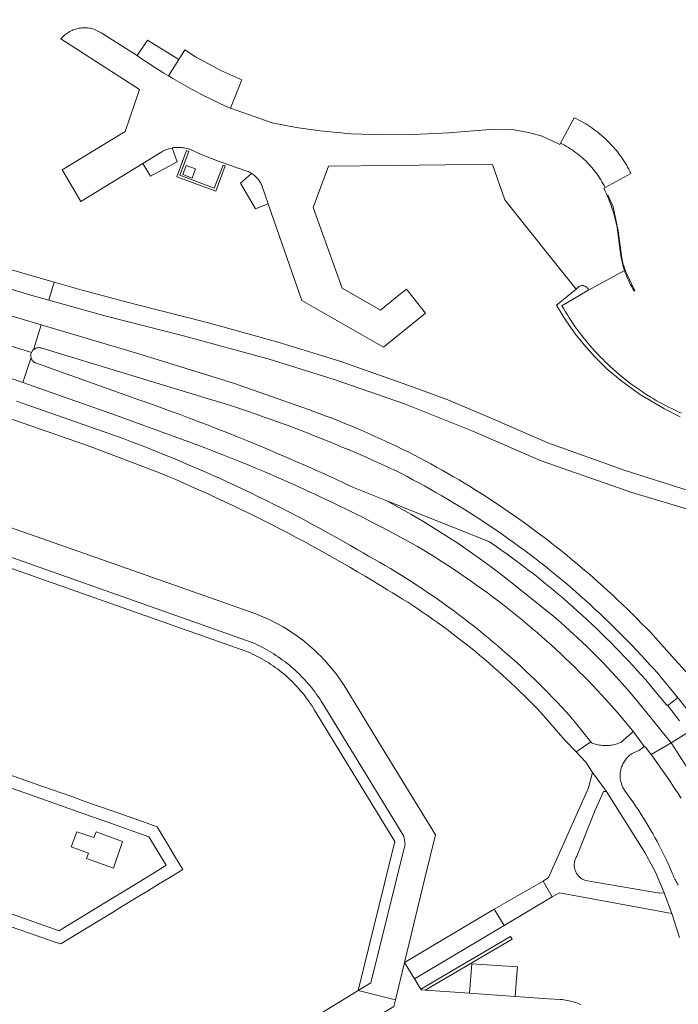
# Model space of a CAD drawing. Extents: x 152825 to 164088, y 457113 to 463005.
# Tile 294 of 364: x 158372 to 158478, y 461371 to 461530. Entities that reach past the tile are written whole.
import ezdxf

# ---------------------------------------------------------------- set-up
doc = ezdxf.new("R2010")
doc.units = 0
doc.header["$LTSCALE"] = 0.5
for name, color, linetype, lineweight in [('B-PV-VH-GESLOTENVERHARDING_ASFALT-GV', 251, 'CONTINUOUS', 18), ('B-PV-VH-GESLOTENVERHARDING_KUNSTSTOF-GV', 251, 'CONTINUOUS', 18), ('B-PV-VH-ONVERHARD-GV', 251, 'CONTINUOUS', 18), ('B-PV-VH-ONVERHARD_ZAND-GV', 251, 'CONTINUOUS', 18), ('B-PV-VH-OPENVERHARDING-GV', 251, 'CONTINUOUS', 18), ('B-PV-VH-OPENVERHARDING_BETONSTRAATSTEEN-GV', 251, 'CONTINUOUS', 18)]:
    doc.layers.add(name, color=color, linetype=linetype, lineweight=lineweight)

msp = doc.modelspace()

# ---------------------------------------------------------------- linework, layer by layer
at = {"layer": 'B-PV-VH-GESLOTENVERHARDING_ASFALT-GV', "flags": 128}
for points in [[(158070.698, 461590.318), (158325.525, 461501.19), (158329.097, 461500), (158353.714, 461491.799), (158355.572, 461491.18), (158359.588, 461489.974), (158373.303, 461485.857), (158376.569, 461484.94), (158377.445, 461487.836), (158369.442, 461490.151), (158356.82, 461494.023), (158340.963, 461499.214), (158338.612, 461500), (158326.592, 461504.019), (158249.453, 461530.917), (158247.933, 461531.454), (158241.265, 461533.784), (158071.7, 461593.201)], [(158089.297, 461574.727), (158302.398, 461500), (158302.401, 461499.999), (158359.856, 461480.851), (158373.783, 461476.483), (158373.792, 461476.505), (158373.837, 461476.597), (158373.888, 461476.684), (158373.946, 461476.768), (158374.01, 461476.846), (158374.08, 461476.919), (158374.112, 461476.948), (158375.365, 461480.967), (158373.74, 461481.45), (158367.002, 461483.406), (158358.3, 461486.058), (158354.171, 461487.316), (158352.511, 461487.819), (158333.335, 461493.623), (158322.598, 461497.001), (158313.863, 461500), (158311.923, 461500.666), (158058.517, 461589.171)], [(158056.14, 461582.024), (158290.03, 461500), (158321.61, 461488.925), (158364.184, 461474.104), (158364.337, 461474.464), (158372.383, 461471.649), (158373.718, 461475.7), (158373.716, 461475.71), (158373.698, 461475.81), (158373.688, 461475.911), (158373.685, 461476.013), (158373.691, 461476.114), (158373.705, 461476.214), (158373.726, 461476.314), (158373.755, 461476.411), (158373.783, 461476.483), (158359.856, 461480.851), (158302.401, 461499.999), (158302.398, 461500), (158089.297, 461574.727)], [(158479.823, 461454.177), (158469.326, 461457.542), (158457.048, 461461.928), (158447.87, 461465.905), (158440.89, 461468.842), (158434.308, 461471.306), (158423.497, 461475.072), (158413.72, 461478.115), (158402.309, 461481.25), (158390.469, 461484.282), (158381.988, 461486.522), (158377.445, 461487.836), (158376.569, 461484.94), (158385.85, 461482.334), (158398.303, 461479.163), (158412.126, 461475.44), (158422.585, 461472.151), (158433.906, 461468.22), (158444.917, 461463.834), (158455.951, 461459.025), (158470.556, 461453.937), (158493.73, 461446.962)], [(158480.902, 461423.266), (158477.538, 461426.945), (158474.407, 461430.482), (158473.661, 461431.268), (158472.91, 461432.049), (158472.153, 461432.824), (158471.391, 461433.593), (158470.622, 461434.357), (158469.848, 461435.115), (158469.069, 461435.868), (158468.284, 461436.614), (158467.493, 461437.355), (158466.697, 461438.09), (158465.896, 461438.819), (158465.089, 461439.542), (158464.277, 461440.26), (158463.459, 461440.971), (158462.637, 461441.676), (158461.809, 461442.375), (158460.976, 461443.067), (158460.138, 461443.754), (158459.295, 461444.435), (158458.447, 461445.109), (158457.594, 461445.777), (158456.736, 461446.438), (158455.873, 461447.094), (158455.005, 461447.743), (158454.133, 461448.385), (158453.256, 461449.021), (158452.374, 461449.651), (158451.488, 461450.274), (158451.474, 461450.283), (158450.618, 461450.879), (158449.758, 461451.469), (158448.894, 461452.052), (158448.025, 461452.628), (158447.151, 461453.197), (158446.273, 461453.76), (158445.391, 461454.316), (158444.505, 461454.865), (158443.614, 461455.408), (158442.719, 461455.944), (158441.821, 461456.472), (158440.918, 461456.994), (158440.011, 461457.509), (158439.1, 461458.017), (158438.186, 461458.518), (158437.267, 461459.012), (158436.345, 461459.499), (158435.419, 461459.979), (158434.49, 461460.451), (158433.557, 461460.917), (158432.62, 461461.375), (158431.68, 461461.826), (158430.736, 461462.27), (158429.789, 461462.707), (158428.839, 461463.136), (158427.885, 461463.558), (158426.929, 461463.973), (158425.969, 461464.38), (158425.006, 461464.78), (158424.04, 461465.173), (158423.071, 461465.558), (158422.099, 461465.936), (158421.124, 461466.306), (158420.146, 461466.669), (158419.166, 461467.024), (158418.433, 461467.284), (158406.352, 461471.528), (158391.074, 461476.294), (158375.365, 461480.967), (158374.112, 461476.948), (158374.156, 461476.987), (158374.237, 461477.048), (158374.323, 461477.103), (158374.412, 461477.15), (158374.505, 461477.191), (158374.601, 461477.224), (158374.7, 461477.25), (158374.8, 461477.267), (158374.901, 461477.277), (158375.002, 461477.279), (158375.103, 461477.272), (158375.204, 461477.258), (158375.303, 461477.236), (158375.318, 461477.232), (158403.584, 461468.653), (158404.88, 461468.244), (158406.172, 461467.827), (158407.463, 461467.403), (158408.751, 461466.971), (158410.036, 461466.532), (158411.319, 461466.084), (158412.6, 461465.63), (158413.877, 461465.168), (158415.152, 461464.698), (158416.424, 461464.221), (158417.693, 461463.736), (158418.959, 461463.244), (158420.223, 461462.745), (158421.483, 461462.238), (158422.74, 461461.723), (158423.995, 461461.201), (158425.246, 461460.672), (158426.494, 461460.136), (158427.739, 461459.592), (158428.98, 461459.041), (158430.219, 461458.482), (158431.454, 461457.916), (158432.471, 461457.444), (158433.415, 461456.964), (158434.356, 461456.477), (158435.292, 461455.983), (158436.225, 461455.481), (158437.154, 461454.973), (158438.08, 461454.458), (158439.001, 461453.935), (158439.918, 461453.406), (158440.832, 461452.87), (158441.741, 461452.327), (158442.646, 461451.777), (158443.547, 461451.22), (158444.444, 461450.657), (158445.337, 461450.087), (158446.225, 461449.51), (158447.108, 461448.926), (158447.988, 461448.336), (158448.863, 461447.739), (158449.733, 461447.135), (158450.599, 461446.525), (158451.46, 461445.909), (158452.316, 461445.285), (158453.168, 461444.656), (158454.015, 461444.02), (158454.857, 461443.378), (158455.694, 461442.729), (158456.526, 461442.074), (158457.354, 461441.413), (158458.176, 461440.745), (158458.993, 461440.071), (158459.805, 461439.391), (158460.612, 461438.705), (158461.414, 461438.013), (158462.21, 461437.315), (158463.001, 461436.611), (158463.787, 461435.901), (158464.568, 461435.185), (158465.343, 461434.464), (158466.112, 461433.736), (158466.876, 461433.002), (158467.635, 461432.263), (158468.388, 461431.518), (158469.135, 461430.768), (158469.877, 461430.012), (158470.612, 461429.25), (158471.343, 461428.483), (158472.067, 461427.71), (158472.785, 461426.931), (158473.497, 461426.148), (158474.204, 461425.359), (158474.905, 461424.565), (158475.091, 461424.351), (158477.832, 461421.054), (158477.858, 461421.019), (158477.876, 461420.979), (158477.882, 461420.958), (158479.848, 461418.441)], [(158370.483, 461465.79), (158383.25, 461461.312), (158394.449, 461457.083), (158395.728, 461456.548), (158397.044, 461455.99), (158398.356, 461455.424), (158399.666, 461454.85), (158400.972, 461454.27), (158402.275, 461453.682), (158403.574, 461453.087), (158404.871, 461452.484), (158406.163, 461451.875), (158407.453, 461451.258), (158408.739, 461450.634), (158410.021, 461450.003), (158411.3, 461449.364), (158412.575, 461448.718), (158413.847, 461448.066), (158415.115, 461447.406), (158416.379, 461446.739), (158417.64, 461446.065), (158418.896, 461445.384), (158420.149, 461444.696), (158421.398, 461444.001), (158422.643, 461443.299), (158423.884, 461442.59), (158425.121, 461441.874), (158426.355, 461441.151), (158427.584, 461440.421), (158428.809, 461439.685), (158430.029, 461438.941), (158431.246, 461438.191), (158431.984, 461437.746), (158432.806, 461437.242), (158433.624, 461436.731), (158434.437, 461436.213), (158435.246, 461435.688), (158436.05, 461435.157), (158436.85, 461434.619), (158437.646, 461434.075), (158438.437, 461433.524), (158439.224, 461432.966), (158440.006, 461432.402), (158440.783, 461431.831), (158441.555, 461431.254), (158442.323, 461430.671), (158443.085, 461430.081), (158443.843, 461429.485), (158444.596, 461428.883), (158445.344, 461428.274), (158446.087, 461427.659), (158446.824, 461427.038), (158447.557, 461426.411), (158448.284, 461425.778), (158449.006, 461425.139), (158449.722, 461424.494), (158450.434, 461423.843), (158451.139, 461423.187), (158451.84, 461422.524), (158452.534, 461421.856), (158453.224, 461421.181), (158453.907, 461420.501), (158454.585, 461419.816), (158455.258, 461419.125), (158455.924, 461418.428), (158459.825, 461413.946), (158461.58, 461412.085), (158463.942, 461413.724), (158460.593, 461417.92), (158459.948, 461418.623), (158459.255, 461419.367), (158458.556, 461420.105), (158457.852, 461420.838), (158457.142, 461421.565), (158456.426, 461422.287), (158455.705, 461423.003), (158454.977, 461423.713), (158454.245, 461424.417), (158453.506, 461425.116), (158452.763, 461425.809), (158452.014, 461426.496), (158451.259, 461427.177), (158450.499, 461427.852), (158449.734, 461428.521), (158448.964, 461429.184), (158448.188, 461429.841), (158447.408, 461430.492), (158446.622, 461431.136), (158445.831, 461431.775), (158445.035, 461432.407), (158444.234, 461433.033), (158443.429, 461433.652), (158442.618, 461434.266), (158441.803, 461434.873), (158440.983, 461435.473), (158440.158, 461436.067), (158439.328, 461436.654), (158438.494, 461437.235), (158437.656, 461437.81), (158436.813, 461438.377), (158435.965, 461438.938), (158435.113, 461439.492), (158434.257, 461440.04), (158433.396, 461440.581), (158432.532, 461441.115), (158431.663, 461441.642), (158430.79, 461442.163), (158429.912, 461442.676), (158429.031, 461443.183), (158428.146, 461443.682), (158427.257, 461444.175), (158426.407, 461444.674), (158425.199, 461445.375), (158423.986, 461446.069), (158422.77, 461446.756), (158421.55, 461447.436), (158420.326, 461448.109), (158419.098, 461448.776), (158417.866, 461449.435), (158416.631, 461450.087), (158415.391, 461450.732), (158414.149, 461451.37), (158412.902, 461452), (158411.652, 461452.624), (158410.398, 461453.24), (158409.141, 461453.85), (158407.881, 461454.452), (158406.617, 461455.046), (158405.349, 461455.634), (158404.079, 461456.214), (158402.804, 461456.787), (158401.527, 461457.353), (158400.247, 461457.911), (158398.963, 461458.462), (158397.676, 461459.006), (158396.386, 461459.542), (158395.093, 461460.071), (158393.797, 461460.593), (158392.498, 461461.107), (158391.196, 461461.613), (158389.892, 461462.112), (158388.584, 461462.604), (158371.401, 461468.635)], [(158478.235, 461417.083), (158476.297, 461419.619), (158476.277, 461419.621), (158476.238, 461419.632), (158476.202, 461419.651), (158476.171, 461419.676), (158476.161, 461419.687), (158474.197, 461422.047), (158472.814, 461423.695), (158472.122, 461424.474), (158471.424, 461425.248), (158470.72, 461426.017), (158470.01, 461426.78), (158469.294, 461427.538), (158468.573, 461428.29), (158467.845, 461429.037), (158467.113, 461429.778), (158466.374, 461430.513), (158465.63, 461431.243), (158464.88, 461431.967), (158464.124, 461432.685), (158463.363, 461433.397), (158462.597, 461434.104), (158461.826, 461434.804), (158461.048, 461435.499), (158460.266, 461436.188), (158459.478, 461436.87), (158458.685, 461437.547), (158457.887, 461438.217), (158457.084, 461438.882), (158456.276, 461439.54), (158455.463, 461440.192), (158454.645, 461440.837), (158453.821, 461441.477), (158452.994, 461442.11), (158452.161, 461442.736), (158451.323, 461443.357), (158450.481, 461443.971), (158449.633, 461444.578), (158448.782, 461445.179), (158447.925, 461445.773), (158447.533, 461446.042), (158431.076, 461452.591), (158433.03, 461451.528), (158434.966, 461450.432), (158436.883, 461449.303), (158438.781, 461448.142), (158440.659, 461446.95), (158442.516, 461445.726), (158444.353, 461444.471), (158446.168, 461443.185), (158447.962, 461441.869), (158449.732, 461440.522), (158451.48, 461439.146), (158453.205, 461437.741), (158454.71, 461436.577), (158456.195, 461435.387), (158457.66, 461434.173), (158459.104, 461432.934), (158460.526, 461431.67), (158461.807, 461430.493), (158463.306, 461429.072), (158464.663, 461427.738), (158465.996, 461426.381), (158467.307, 461425.001), (158468.594, 461423.6), (158469.857, 461422.177), (158471.095, 461420.733), (158472.309, 461419.267), (158473.498, 461417.782), (158475.444, 461415.344), (158476.904, 461413.583), (158479.623, 461415.201)], [(158479.848, 461418.441), (158477.882, 461420.958), (158477.888, 461420.937), (158477.891, 461420.893), (158477.887, 461420.85), (158477.874, 461420.808), (158477.855, 461420.769), (158477.828, 461420.734), (158477.817, 461420.723), (158476.431, 461419.654), (158476.396, 461419.634), (158476.357, 461419.622), (158476.317, 461419.617), (158476.297, 461419.619), (158478.235, 461417.083)], [(158478.065, 461390.649), (158477.937, 461390.832), (158477.815, 461391.018), (158477.701, 461391.209), (158477.593, 461391.405), (158477.492, 461391.604), (158477.399, 461391.806), (158477.313, 461392.012), (158477.234, 461392.22), (158477.151, 461392.414), (158476.863, 461393.08), (158476.567, 461393.743), (158476.264, 461394.403), (158475.954, 461395.059), (158475.636, 461395.712), (158475.312, 461396.361), (158474.98, 461397.006), (158474.641, 461397.648), (158474.295, 461398.286), (158473.942, 461398.92), (158473.582, 461399.55), (158473.215, 461400.177), (158472.841, 461400.799), (158472.461, 461401.417), (158472.073, 461402.03), (158471.679, 461402.64), (158471.278, 461403.245), (158470.871, 461403.846), (158470.457, 461404.442), (158470.036, 461405.033), (158469.609, 461405.62), (158469.111, 461406.377), (158469.079, 461406.444), (158469.005, 461406.613), (158468.938, 461406.785), (158468.878, 461406.96), (158468.826, 461407.137), (158468.781, 461407.317), (158468.745, 461407.498), (158468.716, 461407.681), (158468.696, 461407.865), (158468.683, 461408.049), (158468.678, 461408.234), (158468.681, 461408.419), (158468.692, 461408.604), (158468.712, 461408.788), (158468.739, 461408.97), (158468.774, 461409.152), (158468.817, 461409.332), (158468.867, 461409.51), (158468.925, 461409.685), (158468.991, 461409.858), (158469.064, 461410.028), (158469.145, 461410.194), (158469.232, 461410.357), (158469.327, 461410.516), (158469.428, 461410.671), (158469.536, 461410.821), (158469.65, 461410.967), (158469.771, 461411.107), (158469.897, 461411.242), (158470.029, 461411.371), (158470.167, 461411.495), (158470.31, 461411.612), (158470.457, 461411.723), (158470.61, 461411.828), (158471.827, 461412.386), (158472.495, 461412.888), (158472.51, 461412.896), (158472.551, 461412.913), (158472.591, 461412.92), (158470.744, 461415.481), (158470.697, 461415.537), (158470.714, 461415.495), (158470.725, 461415.452), (158470.727, 461415.407), (158470.722, 461415.363), (158470.709, 461415.32), (158470.689, 461415.28), (158470.662, 461415.245), (158470.629, 461415.215), (158468.773, 461413.622), (158468.639, 461413.566), (158468.431, 461413.487), (158468.22, 461413.416), (158468.007, 461413.352), (158467.792, 461413.296), (158467.575, 461413.248), (158467.356, 461413.207), (158467.137, 461413.175), (158466.916, 461413.15), (158466.694, 461413.133), (158466.472, 461413.125), (158466.249, 461413.124), (158466.027, 461413.131), (158465.806, 461413.147), (158465.584, 461413.17), (158465.364, 461413.201), (158465.145, 461413.24), (158464.928, 461413.287), (158464.713, 461413.342), (158464.499, 461413.404), (158464.288, 461413.474), (158464.08, 461413.552), (158463.942, 461413.724), (158461.58, 461412.085), (158463.137, 461410.433), (158464.254, 461408.787), (158466.49, 461405.686), (158472.68, 461395.883), (158474.366, 461392.733), (158475.785, 461389.371), (158477.032, 461386.05), (158478.247, 461382.167)], [(158479.623, 461415.201), (158476.904, 461413.583), (158479.451, 461409.63)], [(158479.451, 461409.63), (158476.904, 461413.583), (158473.678, 461411.662), (158474.111, 461411.069), (158474.763, 461410.163), (158475.409, 461409.251), (158476.048, 461408.336), (158476.681, 461407.415), (158477.307, 461406.49), (158477.927, 461405.561), (158478.54, 461404.627)]]:
    msp.add_lwpolyline(points, dxfattribs=at)
for points in [[(158476.904, 461413.583), (158475.444, 461415.344), (158473.498, 461417.782), (158472.309, 461419.267), (158471.095, 461420.733), (158469.857, 461422.177), (158468.594, 461423.6), (158467.307, 461425.001), (158465.996, 461426.381), (158464.663, 461427.738), (158463.306, 461429.072), (158461.807, 461430.493), (158460.526, 461431.67), (158459.104, 461432.934), (158457.66, 461434.173), (158456.195, 461435.387), (158454.71, 461436.577), (158453.205, 461437.741), (158451.48, 461439.146), (158449.732, 461440.522), (158447.962, 461441.869), (158446.168, 461443.185), (158444.353, 461444.471), (158442.516, 461445.726), (158440.659, 461446.95), (158438.781, 461448.142), (158436.883, 461449.303), (158434.966, 461450.432), (158433.03, 461451.528), (158431.076, 461452.591), (158425.725, 461454.72), (158424.184, 461455.441), (158422.639, 461456.155), (158421.092, 461456.862), (158419.541, 461457.561), (158417.986, 461458.253), (158416.429, 461458.938), (158414.868, 461459.615), (158413.304, 461460.286), (158411.737, 461460.948), (158410.167, 461461.604), (158408.594, 461462.251), (158407.017, 461462.892), (158405.438, 461463.525), (158403.856, 461464.151), (158402.271, 461464.769), (158400.683, 461465.38), (158399.092, 461465.983), (158397.498, 461466.579), (158395.902, 461467.167), (158394.302, 461467.748), (158392.7, 461468.321), (158391.096, 461468.887), (158390.509, 461469.092), (158374.465, 461474.807), (158374.373, 461474.851), (158374.286, 461474.902), (158374.202, 461474.959), (158374.123, 461475.023), (158374.049, 461475.093), (158373.982, 461475.168), (158373.92, 461475.249), (158373.865, 461475.334), (158373.817, 461475.424), (158373.776, 461475.516), (158373.742, 461475.612), (158373.718, 461475.7), (158372.383, 461471.649), (158387.505, 461466.358), (158400.167, 461461.715), (158400.514, 461461.585), (158401.886, 461461.067), (158403.254, 461460.541), (158404.62, 461460.007), (158405.984, 461459.466), (158407.344, 461458.918), (158408.701, 461458.362), (158410.055, 461457.799), (158411.406, 461457.228), (158412.753, 461456.65), (158414.098, 461456.065), (158415.439, 461455.472), (158416.777, 461454.872), (158418.112, 461454.265), (158419.444, 461453.65), (158420.772, 461453.029), (158422.097, 461452.4), (158423.418, 461451.764), (158424.736, 461451.12), (158426.05, 461450.47), (158427.361, 461449.812), (158428.668, 461449.147), (158429.971, 461448.475), (158431.271, 461447.796), (158432.567, 461447.109), (158433.859, 461446.416), (158435.148, 461445.716), (158436.038, 461445.193), (158436.925, 461444.664), (158437.807, 461444.127), (158438.685, 461443.584), (158439.56, 461443.034), (158440.429, 461442.477), (158441.295, 461441.913), (158442.155, 461441.343), (158443.012, 461440.766), (158443.864, 461440.182), (158444.711, 461439.592), (158445.554, 461438.995), (158446.392, 461438.392), (158447.226, 461437.782), (158448.055, 461437.166), (158448.879, 461436.544), (158449.698, 461435.915), (158450.512, 461435.28), (158451.321, 461434.638), (158452.126, 461433.99), (158452.925, 461433.336), (158453.719, 461432.676), (158454.508, 461432.01), (158455.292, 461431.337), (158456.071, 461430.659), (158456.844, 461429.975), (158457.612, 461429.284), (158458.374, 461428.588), (158459.132, 461427.886), (158459.883, 461427.177), (158460.63, 461426.464), (158461.37, 461425.744), (158462.105, 461425.019), (158462.835, 461424.288), (158463.559, 461423.551), (158464.277, 461422.809), (158464.989, 461422.061), (158465.695, 461421.308), (158466.396, 461420.549), (158468.185, 461418.498), (158470.692, 461415.542), (158470.697, 461415.537), (158470.744, 461415.481), (158472.591, 461412.92), (158472.595, 461412.921), (158472.64, 461412.922), (158472.684, 461412.915), (158472.727, 461412.901), (158472.766, 461412.879), (158472.8, 461412.85), (158473.452, 461411.971), (158473.678, 461411.662)], [(158466.49, 461405.686), (158464.254, 461408.787), (158463.588, 461406.289), (158461.8, 461402.342), (158457.15, 461391.821), (158456.282, 461391.253), (158457.753, 461388.738), (158458.911, 461389.364), (158470.296, 461387.274), (158477.032, 461386.05), (158475.785, 461389.371), (158475.028, 461389.299), (158463.075, 461391.367), (158462.973, 461391.404), (158462.839, 461391.46), (158462.708, 461391.523), (158462.581, 461391.594), (158462.459, 461391.671), (158462.34, 461391.755), (158462.226, 461391.845), (158462.118, 461391.942), (158462.015, 461392.044), (158461.918, 461392.152), (158461.826, 461392.265), (158461.742, 461392.383), (158461.663, 461392.505), (158461.592, 461392.632), (158461.528, 461392.762), (158461.471, 461392.896), (158461.421, 461393.032), (158461.38, 461393.171), (158461.345, 461393.312), (158461.319, 461393.455), (158461.3, 461393.599), (158461.29, 461393.744), (158461.287, 461393.889), (158461.293, 461394.034), (158461.306, 461394.179), (158461.328, 461394.322), (158461.357, 461394.465), (158461.394, 461394.605), (158461.438, 461394.743), (158461.491, 461394.879), (158461.55, 461395.011), (158461.617, 461395.14), (158461.691, 461395.265), (158464.649, 461402.727), (158466.003, 461405.714)], [(158456.282, 461391.253), (158448.39, 461386.75), (158449.966, 461384.084), (158457.753, 461388.738)], [(158449.966, 461384.084), (158448.39, 461386.75), (158433.927, 461378.127), (158435.552, 461375.5)]]:
    msp.add_lwpolyline(points, close=True, dxfattribs=at)
at = {"layer": 'B-PV-VH-GESLOTENVERHARDING_KUNSTSTOF-GV', "flags": 128}
msp.add_lwpolyline([(158383.829, 461398.278), (158381.096, 461399.232), (158380.177, 461396.793), (158382.962, 461395.785), (158382.653, 461394.885), (158386.998, 461393.347), (158388.491, 461397.667), (158384.214, 461399.205)], close=True, dxfattribs=at)
at = {"layer": 'B-PV-VH-ONVERHARD-GV', "flags": 128}
msp.add_lwpolyline([(158404.707, 461506.694), (158403.259, 461502.98), (158397.714, 461505.067), (158399.136, 461508.906), (158398.769, 461509.04), (158397.23, 461504.839), (158403.486, 461502.509), (158405.033, 461506.57)], close=True, dxfattribs=at)
at = {"layer": 'B-PV-VH-ONVERHARD_ZAND-GV', "flags": 128}
msp.add_lwpolyline([(158478.579, 461466.72), (158478.055, 461466.952), (158477.534, 461467.192), (158477.017, 461467.438), (158476.503, 461467.693), (158475.993, 461467.954), (158475.487, 461468.222), (158474.984, 461468.498), (158474.486, 461468.78), (158473.991, 461469.069), (158473.5, 461469.366), (158473.014, 461469.669), (158472.531, 461469.978), (158472.054, 461470.295), (158471.58, 461470.618), (158471.111, 461470.948), (158470.647, 461471.284), (158470.188, 461471.627), (158469.733, 461471.976), (158469.283, 461472.331), (158468.839, 461472.693), (158468.399, 461473.06), (158467.965, 461473.434), (158467.536, 461473.814), (158467.112, 461474.2), (158466.693, 461474.592), (158466.28, 461474.989), (158465.873, 461475.392), (158465.472, 461475.801), (158465.076, 461476.216), (158464.686, 461476.636), (158464.301, 461477.061), (158463.923, 461477.492), (158463.551, 461477.928), (158463.185, 461478.369), (158462.825, 461478.815), (158462.472, 461479.266), (158462.124, 461479.722), (158461.784, 461480.183), (158461.449, 461480.648), (158461.121, 461481.118), (158460.8, 461481.593), (158460.486, 461482.072), (158460.178, 461482.556), (158459.877, 461483.043), (158459.582, 461483.535), (158459.295, 461484.031), (158463.38, 461486.439), (158463.579, 461486.556), (158463.575, 461486.57), (158463.544, 461486.655), (158463.505, 461486.737), (158463.46, 461486.815), (158463.408, 461486.889), (158463.349, 461486.958), (158463.285, 461487.021), (158463.215, 461487.079), (158463.141, 461487.13), (158463.062, 461487.175), (158462.98, 461487.212), (158462.894, 461487.242), (158462.807, 461487.264), (158462.718, 461487.279), (158462.627, 461487.285), (158462.537, 461487.284), (158462.447, 461487.274), (158462.358, 461487.257), (158462.271, 461487.232), (158462.187, 461487.199), (158462.106, 461487.159), (158462.029, 461487.112), (158461.956, 461487.058), (158461.587, 461486.696), (158458.415, 461484.106), (158459.317, 461482.6), (158459.324, 461482.588), (158459.969, 461481.592), (158461.621, 461479.284), (158462.753, 461477.87), (158462.786, 461477.831), (158464.611, 461475.791), (158466.565, 461473.871), (158468.724, 461472.008), (158471.786, 461469.756), (158475.811, 461467.397), (158478.372, 461466.144)], dxfattribs=at)
msp.add_lwpolyline([(158451.263, 461381.889), (158451.01, 461382.32), (158436.572, 461373.851), (158436.648, 461373.729), (158437.278, 461373.685)], close=True, dxfattribs=at)
at = {"layer": 'B-PV-VH-OPENVERHARDING-GV', "flags": 128}
msp.add_lwpolyline([(158400.25, 461506.102), (158398.752, 461506.658), (158398.201, 461505.169), (158399.7, 461504.608)], close=True, dxfattribs=at)
at = {"layer": 'B-PV-VH-OPENVERHARDING_BETONSTRAATSTEEN-GV', "flags": 128}
for points in [[(158395.856, 461521.093), (158395.128, 461521.536), (158394.4, 461521.989), (158393.676, 461522.448), (158392.956, 461522.915), (158392.24, 461523.388), (158391.529, 461523.868), (158390.823, 461524.354), (158385.045, 461528.046), (158383.853, 461528.613), (158383.662, 461528.67), (158383.47, 461528.719), (158383.275, 461528.761), (158383.079, 461528.794), (158382.882, 461528.82), (158382.683, 461528.838), (158382.485, 461528.848), (158382.286, 461528.85), (158382.087, 461528.843), (158381.889, 461528.829), (158381.691, 461528.807), (158381.494, 461528.777), (158381.299, 461528.739), (158381.105, 461528.693), (158380.914, 461528.64), (158380.724, 461528.578), (158380.538, 461528.51), (158380.354, 461528.433), (158380.173, 461528.35), (158379.996, 461528.259), (158379.823, 461528.161), (158379.654, 461528.057), (158379.489, 461527.946), (158379.328, 461527.828), (158379.173, 461527.703), (158379.023, 461527.573), (158378.878, 461527.437), (158378.739, 461527.295), (158378.605, 461527.147), (158378.528, 461527.056), (158391.222, 461518.913), (158388.915, 461512.128), (158378.746, 461505.945), (158379.755, 461504.219), (158381.732, 461500.836), (158391.757, 461506.99), (158394.805, 461508.861), (158394.988, 461508.96), (158395.174, 461509.052), (158395.364, 461509.137), (158395.557, 461509.215), (158395.752, 461509.284), (158395.951, 461509.347), (158396.151, 461509.402), (158396.354, 461509.449), (158396.486, 461509.474), (158396.558, 461509.488), (158396.763, 461509.519), (158396.97, 461509.542), (158397.177, 461509.558), (158397.385, 461509.565), (158397.593, 461509.565), (158397.801, 461509.556), (158398.008, 461509.539), (158398.214, 461509.515), (158398.42, 461509.482), (158398.623, 461509.442), (158398.826, 461509.394), (158399.026, 461509.338), (158399.224, 461509.274), (158399.266, 461509.259), (158399.417, 461509.204), (158401.159, 461508.417), (158404.217, 461507.231), (158404.833, 461507.018), (158408.179, 461505.858), (158408.357, 461505.8), (158408.533, 461505.735), (158408.706, 461505.662), (158408.875, 461505.581), (158409.041, 461505.494), (158409.203, 461505.4), (158409.273, 461505.355), (158409.361, 461505.299), (158409.515, 461505.191), (158409.663, 461505.076), (158409.807, 461504.956), (158409.946, 461504.829), (158410.078, 461504.697), (158410.206, 461504.559), (158410.327, 461504.416), (158410.442, 461504.268), (158410.55, 461504.115), (158410.652, 461503.957), (158410.747, 461503.796), (158410.835, 461503.63), (158410.916, 461503.461), (158410.99, 461503.288), (158410.998, 461503.268), (158411.965, 461500.484), (158412.133, 461500), (158417.38, 461484.893), (158430.54, 461477.327), (158437.282, 461482.829), (158434.241, 461486.716), (158432.475, 461485.286), (158430.045, 461483.319), (158423.882, 461486.863), (158419.21, 461499.896), (158421.675, 461506.534), (158432.029, 461506.648), (158440.529, 461506.741), (158448.115, 461506.824), (158450.124, 461501.108), (158453.232, 461497.201), (158458.548, 461490.516), (158461.587, 461486.696), (158461.956, 461487.058), (158462.029, 461487.112), (158462.106, 461487.159), (158462.187, 461487.199), (158462.271, 461487.232), (158462.358, 461487.257), (158462.447, 461487.274), (158462.537, 461487.284), (158462.627, 461487.285), (158462.718, 461487.279), (158462.807, 461487.264), (158462.894, 461487.242), (158462.98, 461487.212), (158463.062, 461487.175), (158463.141, 461487.13), (158463.215, 461487.079), (158463.285, 461487.021), (158463.349, 461486.958), (158463.408, 461486.889), (158463.46, 461486.815), (158463.505, 461486.737), (158463.544, 461486.655), (158463.575, 461486.57), (158463.579, 461486.556), (158469.403, 461489.698), (158469.294, 461490.036), (158469.193, 461490.377), (158469.099, 461490.721), (158469.012, 461491.066), (158468.934, 461491.413), (158468.863, 461491.762), (158468.801, 461492.112), (158468.746, 461492.462), (158468.388, 461495.421), (158468.327, 461495.852), (158468.257, 461496.283), (158468.18, 461496.712), (158468.095, 461497.139), (158468.003, 461497.565), (158467.902, 461497.989), (158467.793, 461498.411), (158467.677, 461498.831), (158467.554, 461499.249), (158467.422, 461499.665), (158467.309, 461500), (158467.283, 461500.078), (158467.137, 461500.488), (158466.982, 461500.896), (158466.821, 461501.301), (158466.652, 461501.703), (158466.617, 461501.781), (158466.475, 461502.101), (158466.292, 461502.496), (158466.101, 461502.888), (158466.053, 461502.984), (158466.25, 461503.091), (158466.089, 461503.407), (158465.921, 461503.72), (158465.745, 461504.028), (158465.563, 461504.332), (158465.374, 461504.633), (158465.179, 461504.929), (158464.976, 461505.22), (158464.768, 461505.507), (158464.552, 461505.789), (158464.331, 461506.066), (158464.103, 461506.339), (158463.869, 461506.605), (158463.63, 461506.867), (158463.384, 461507.123), (158463.133, 461507.374), (158462.876, 461507.618), (158462.613, 461507.857), (158462.346, 461508.09), (158462.073, 461508.317), (158461.795, 461508.538), (158461.512, 461508.752), (158461.225, 461508.96), (158460.933, 461509.161), (158460.636, 461509.356), (158460.335, 461509.544), (158460.03, 461509.725), (158459.721, 461509.899), (158459.408, 461510.066), (158459.091, 461510.226), (158459.057, 461510.243), (158458.948, 461510.042), (158457.849, 461510.563), (158456.14, 461511.373), (158453.916, 461511.978), (158451.314, 461512.467), (158450.541, 461512.519), (158447.685, 461512.421), (158441.06, 461511.919), (158435.346, 461511.627), (158430.417, 461511.568), (158425.31, 461511.755), (158420.341, 461512.223), (158416.476, 461512.756), (158412.589, 461513.532), (158405.848, 461515.878), (158405.735, 461515.928), (158404.954, 461516.282), (158404.177, 461516.644), (158403.402, 461517.013), (158402.631, 461517.388), (158401.864, 461517.771), (158401.1, 461518.162), (158400.34, 461518.559), (158399.584, 461518.963), (158398.831, 461519.375), (158398.083, 461519.793), (158397.338, 461520.218), (158396.597, 461520.651), (158395.861, 461521.09)], [(158397.522, 461523.731), (158392.509, 461526.869), (158390.823, 461524.354), (158391.529, 461523.868), (158392.24, 461523.388), (158392.956, 461522.915), (158393.676, 461522.448), (158394.4, 461521.989), (158395.128, 461521.536), (158395.856, 461521.093)], [(158400.245, 461524.174), (158398.504, 461525.274), (158397.522, 461523.731), (158395.856, 461521.093), (158395.861, 461521.09), (158396.597, 461520.651), (158397.338, 461520.218), (158398.083, 461519.793), (158398.831, 461519.375), (158399.584, 461518.963), (158400.34, 461518.559), (158401.1, 461518.162), (158401.864, 461517.771), (158402.631, 461517.388), (158403.402, 461517.013), (158404.177, 461516.644), (158404.954, 461516.282), (158405.735, 461515.928), (158405.848, 461515.878), (158407.727, 461520.472), (158404.334, 461521.973), (158402.319, 461523.037)], [(158461.428, 461514.264), (158461.284, 461514.332), (158459.057, 461510.243), (158459.091, 461510.226), (158459.408, 461510.066), (158459.721, 461509.899), (158460.03, 461509.725), (158460.335, 461509.544), (158460.636, 461509.356), (158460.933, 461509.161), (158461.225, 461508.96), (158461.512, 461508.752), (158461.795, 461508.538), (158462.073, 461508.317), (158462.346, 461508.09), (158462.613, 461507.857), (158462.876, 461507.618), (158463.133, 461507.374), (158463.384, 461507.123), (158463.63, 461506.867), (158463.869, 461506.605), (158464.103, 461506.339), (158464.331, 461506.066), (158464.552, 461505.789), (158464.768, 461505.507), (158464.976, 461505.22), (158465.179, 461504.929), (158465.374, 461504.633), (158465.563, 461504.332), (158465.745, 461504.028), (158465.921, 461503.72), (158466.089, 461503.407), (158466.25, 461503.091), (158470.425, 461505.359), (158470.25, 461505.709), (158470.069, 461506.055), (158469.88, 461506.397), (158469.684, 461506.736), (158469.481, 461507.07), (158469.272, 461507.4), (158469.056, 461507.726), (158468.833, 461508.047), (158468.603, 461508.364), (158468.368, 461508.676), (158468.126, 461508.983), (158467.877, 461509.285), (158467.623, 461509.582), (158467.362, 461509.873), (158467.096, 461510.159), (158466.824, 461510.44), (158466.546, 461510.715), (158466.262, 461510.984), (158465.973, 461511.248), (158465.679, 461511.505), (158465.38, 461511.757), (158465.075, 461512.002), (158464.766, 461512.241), (158464.452, 461512.473), (158464.133, 461512.7), (158463.809, 461512.919), (158463.481, 461513.132), (158463.149, 461513.338), (158462.813, 461513.537), (158462.472, 461513.73), (158462.128, 461513.915), (158461.78, 461514.093)], [(158397.266, 461507.213), (158396.486, 461509.474), (158396.354, 461509.449), (158396.151, 461509.402), (158395.951, 461509.347), (158395.752, 461509.284), (158395.557, 461509.215), (158395.364, 461509.137), (158395.174, 461509.052), (158394.988, 461508.96), (158394.805, 461508.861), (158391.757, 461506.99), (158392.963, 461504.932)], [(158409.361, 461505.299), (158409.273, 461505.355), (158407.497, 461503.795), (158409.883, 461499.675), (158411.965, 461500.484), (158410.998, 461503.268), (158410.99, 461503.288), (158410.916, 461503.461), (158410.835, 461503.63), (158410.747, 461503.796), (158410.652, 461503.957), (158410.55, 461504.115), (158410.442, 461504.268), (158410.327, 461504.416), (158410.206, 461504.559), (158410.078, 461504.697), (158409.946, 461504.829), (158409.807, 461504.956), (158409.663, 461505.076), (158409.515, 461505.191)], [(158466.844, 461501.523), (158466.718, 461501.824), (158466.617, 461501.781), (158466.652, 461501.703), (158466.821, 461501.301), (158466.982, 461500.896), (158467.137, 461500.488), (158467.283, 461500.078), (158467.309, 461500), (158467.422, 461499.665), (158467.554, 461499.249), (158467.677, 461498.831), (158467.793, 461498.411), (158467.902, 461497.989), (158468.003, 461497.565), (158468.095, 461497.139), (158468.18, 461496.712), (158468.257, 461496.283), (158468.327, 461495.852), (158468.388, 461495.421), (158468.746, 461492.462), (158468.801, 461492.112), (158468.863, 461491.762), (158468.934, 461491.413), (158469.012, 461491.066), (158469.099, 461490.721), (158469.193, 461490.377), (158469.294, 461490.036), (158469.403, 461489.698), (158469.52, 461489.362), (158469.645, 461489.028), (158469.777, 461488.698), (158469.916, 461488.37), (158470.063, 461488.046), (158470.216, 461487.725), (158470.377, 461487.408), (158470.545, 461487.094), (158470.721, 461486.785), (158470.903, 461486.479), (158470.963, 461486.382), (158471.05, 461486.423), (158469.946, 461488.78), (158469.872, 461488.929), (158469.745, 461489.2), (158469.624, 461489.473), (158469.512, 461489.75), (158469.406, 461490.03), (158469.308, 461490.313), (158469.218, 461490.598), (158469.136, 461490.885), (158469.061, 461491.175), (158468.994, 461491.466), (158468.934, 461491.759), (158468.883, 461492.054), (158468.366, 461496.084), (158467.585, 461499.974), (158467.573, 461500)], [(158375.103, 461477.272), (158375.002, 461477.279), (158374.901, 461477.277), (158374.8, 461477.267), (158374.7, 461477.25), (158374.601, 461477.224), (158374.505, 461477.191), (158374.412, 461477.15), (158374.323, 461477.103), (158374.237, 461477.048), (158374.156, 461476.987), (158374.112, 461476.948), (158374.08, 461476.919), (158374.01, 461476.846), (158373.946, 461476.768), (158373.888, 461476.684), (158373.837, 461476.597), (158373.792, 461476.505), (158373.783, 461476.483), (158373.755, 461476.411), (158373.726, 461476.314), (158373.705, 461476.214), (158373.691, 461476.114), (158373.685, 461476.013), (158373.688, 461475.911), (158373.698, 461475.81), (158373.716, 461475.71), (158373.718, 461475.7), (158373.742, 461475.612), (158373.776, 461475.516), (158373.817, 461475.424), (158373.865, 461475.334), (158373.92, 461475.249), (158373.982, 461475.168), (158374.049, 461475.093), (158374.123, 461475.023), (158374.202, 461474.959), (158374.286, 461474.902), (158374.373, 461474.851), (158374.465, 461474.807), (158390.509, 461469.092), (158391.096, 461468.887), (158392.7, 461468.321), (158394.302, 461467.748), (158395.902, 461467.167), (158397.498, 461466.579), (158399.092, 461465.983), (158400.683, 461465.38), (158402.271, 461464.769), (158403.856, 461464.151), (158405.438, 461463.525), (158407.017, 461462.892), (158408.594, 461462.251), (158410.167, 461461.604), (158411.737, 461460.948), (158413.304, 461460.286), (158414.868, 461459.615), (158416.429, 461458.938), (158417.986, 461458.253), (158419.541, 461457.561), (158421.092, 461456.862), (158422.639, 461456.155), (158424.184, 461455.441), (158425.725, 461454.72), (158431.076, 461452.591), (158447.533, 461446.042), (158447.925, 461445.773), (158448.782, 461445.179), (158449.633, 461444.578), (158450.481, 461443.971), (158451.323, 461443.357), (158452.161, 461442.736), (158452.994, 461442.11), (158453.821, 461441.477), (158454.645, 461440.837), (158455.463, 461440.192), (158456.276, 461439.54), (158457.084, 461438.882), (158457.887, 461438.217), (158458.685, 461437.547), (158459.478, 461436.87), (158460.266, 461436.188), (158461.048, 461435.499), (158461.826, 461434.804), (158462.597, 461434.104), (158463.363, 461433.397), (158464.124, 461432.685), (158464.88, 461431.967), (158465.63, 461431.243), (158466.374, 461430.513), (158467.113, 461429.778), (158467.845, 461429.037), (158468.573, 461428.29), (158469.294, 461427.538), (158470.01, 461426.78), (158470.72, 461426.017), (158471.424, 461425.248), (158472.122, 461424.474), (158472.814, 461423.695), (158474.197, 461422.047), (158476.161, 461419.687), (158476.171, 461419.676), (158476.202, 461419.651), (158476.238, 461419.632), (158476.277, 461419.621), (158476.297, 461419.619), (158476.317, 461419.617), (158476.357, 461419.622), (158476.396, 461419.634), (158476.431, 461419.654), (158477.817, 461420.723), (158477.828, 461420.734), (158477.855, 461420.769), (158477.874, 461420.808), (158477.887, 461420.85), (158477.891, 461420.893), (158477.888, 461420.937), (158477.882, 461420.958), (158477.876, 461420.979), (158477.858, 461421.019), (158477.832, 461421.054), (158475.091, 461424.351), (158474.905, 461424.565), (158474.204, 461425.359), (158473.497, 461426.148), (158472.785, 461426.931), (158472.067, 461427.71), (158471.343, 461428.483), (158470.612, 461429.25), (158469.877, 461430.012), (158469.135, 461430.768), (158468.388, 461431.518), (158467.635, 461432.263), (158466.876, 461433.002), (158466.112, 461433.736), (158465.343, 461434.464), (158464.568, 461435.185), (158463.787, 461435.901), (158463.001, 461436.611), (158462.21, 461437.315), (158461.414, 461438.013), (158460.612, 461438.705), (158459.805, 461439.391), (158458.993, 461440.071), (158458.176, 461440.745), (158457.354, 461441.413), (158456.526, 461442.074), (158455.694, 461442.729), (158454.857, 461443.378), (158454.015, 461444.02), (158453.168, 461444.656), (158452.316, 461445.285), (158451.46, 461445.909), (158450.599, 461446.525), (158449.733, 461447.135), (158448.863, 461447.739), (158447.988, 461448.336), (158447.108, 461448.926), (158446.225, 461449.51), (158445.337, 461450.087), (158444.444, 461450.657), (158443.547, 461451.22), (158442.646, 461451.777), (158441.741, 461452.327), (158440.832, 461452.87), (158439.918, 461453.406), (158439.001, 461453.935), (158438.08, 461454.458), (158437.154, 461454.973), (158436.225, 461455.481), (158435.292, 461455.983), (158434.356, 461456.477), (158433.415, 461456.964), (158432.471, 461457.444), (158431.454, 461457.916), (158430.219, 461458.482), (158428.98, 461459.041), (158427.739, 461459.592), (158426.494, 461460.136), (158425.246, 461460.672), (158423.995, 461461.201), (158422.74, 461461.723), (158421.483, 461462.238), (158420.223, 461462.745), (158418.959, 461463.244), (158417.693, 461463.736), (158416.424, 461464.221), (158415.152, 461464.698), (158413.877, 461465.168), (158412.6, 461465.63), (158411.319, 461466.084), (158410.036, 461466.532), (158408.751, 461466.971), (158407.463, 461467.403), (158406.172, 461467.827), (158404.88, 461468.244), (158403.584, 461468.653), (158375.318, 461477.232), (158375.303, 461477.236), (158375.204, 461477.258)], [(158378.732, 461383.549), (158378.281, 461383.273), (158370.239, 461386.082), (158360.023, 461389.649), (158354.484, 461391.584), (158356.785, 461398.108), (158360.859, 461409.657), (158371.348, 461405.96), (158374.529, 461404.839), (158381.301, 461402.452), (158386.124, 461400.753), (158392.725, 461398.426), (158395.526, 461393.809), (158393.56, 461392.608), (158391.776, 461391.518), (158389.951, 461390.403), (158385.615, 461387.754)], [(158451.776, 461372.676), (158451.981, 461375.569), (158452.113, 461377.426), (158444.757, 461377.938), (158444.428, 461373.19)], [(158432.478, 461372.141), (158426.44, 461373.63), (158423.21, 461371.65), (158402.33, 461358.9), (158397.092, 461355.748), (158393.17, 461353.385), (158393.166, 461353.383), (158383.964, 461347.604), (158383.857, 461347.537), (158380.4, 461345.41), (158382.932, 461341.16), (158384.23, 461341.93), (158386.4, 461343.264), (158386.424, 461343.278), (158420.863, 461364.224), (158420.853, 461364.241), (158421.843, 461364.847), (158421.858, 461364.823), (158421.87, 461364.83), (158429.022, 461369.136), (158432.216, 461371.059)]]:
    msp.add_lwpolyline(points, close=True, dxfattribs=at)
for points in [[(158355.29, 461447.03), (158408.5, 461428.28), (158408.63, 461428.226), (158409.023, 461428.056), (158409.412, 461427.88), (158409.798, 461427.696), (158410.181, 461427.504), (158410.56, 461427.306), (158410.935, 461427.101), (158411.307, 461426.888), (158411.674, 461426.669), (158412.037, 461426.443), (158412.396, 461426.21), (158412.75, 461425.97), (158413.1, 461425.724), (158413.445, 461425.472), (158413.786, 461425.212), (158414.121, 461424.947), (158414.452, 461424.676), (158414.777, 461424.398), (158415.097, 461424.114), (158415.412, 461423.824), (158415.721, 461423.529), (158416.025, 461423.228), (158416.323, 461422.921), (158416.615, 461422.608), (158416.902, 461422.29), (158417.182, 461421.967), (158417.456, 461421.639), (158417.724, 461421.306), (158417.986, 461420.967), (158418.242, 461420.624), (158418.49, 461420.276), (158418.733, 461419.924), (158418.969, 461419.567), (158419.198, 461419.205), (158419.42, 461418.84), (158432.36, 461397.64), (158426.44, 461373.63), (158428.496, 461374.868), (158434.011, 461397.233), (158433.811, 461398.526), (158420.723, 461419.932), (158420.491, 461420.299), (158420.252, 461420.662), (158420.007, 461421.021), (158419.756, 461421.376), (158419.499, 461421.726), (158419.236, 461422.072), (158418.967, 461422.413), (158418.692, 461422.75), (158418.411, 461423.081), (158418.125, 461423.408), (158417.833, 461423.73), (158417.535, 461424.047), (158417.232, 461424.358), (158416.924, 461424.664), (158416.61, 461424.965), (158416.291, 461425.26), (158415.968, 461425.55), (158415.639, 461425.834), (158415.305, 461426.113), (158414.967, 461426.385), (158414.624, 461426.652), (158414.277, 461426.913), (158413.924, 461427.168), (158413.568, 461427.416), (158413.207, 461427.659), (158412.843, 461427.895), (158412.474, 461428.125), (158412.101, 461428.348), (158411.725, 461428.565), (158411.345, 461428.775), (158410.961, 461428.979), (158410.573, 461429.176), (158410.183, 461429.367), (158409.789, 461429.55), (158409.392, 461429.727), (158355.855, 461448.633)], [(158355.855, 461448.633), (158409.392, 461429.727), (158409.789, 461429.55), (158410.183, 461429.367), (158410.573, 461429.176), (158410.961, 461428.979), (158411.345, 461428.775), (158411.725, 461428.565), (158412.101, 461428.348), (158412.474, 461428.125), (158412.843, 461427.895), (158413.207, 461427.659), (158413.568, 461427.416), (158413.924, 461427.168), (158414.277, 461426.913), (158414.624, 461426.652), (158414.967, 461426.385), (158415.305, 461426.113), (158415.639, 461425.834), (158415.968, 461425.55), (158416.291, 461425.26), (158416.61, 461424.965), (158416.924, 461424.664), (158417.232, 461424.358), (158417.535, 461424.047), (158417.833, 461423.73), (158418.125, 461423.408), (158418.411, 461423.081), (158418.692, 461422.75), (158418.967, 461422.413), (158419.236, 461422.072), (158419.499, 461421.726), (158419.756, 461421.376), (158420.007, 461421.021), (158420.252, 461420.662), (158420.491, 461420.299), (158420.723, 461419.932), (158433.811, 461398.526), (158434.011, 461397.233), (158428.496, 461374.868), (158426.44, 461373.63), (158432.478, 461372.141), (158433.927, 461378.127), (158437.28, 461391.98), (158438.93, 461398.72), (158429.64, 461413.88), (158425.08, 461421.41), (158424.223, 461422.801), (158423.292, 461424.144), (158422.997, 461424.54), (158422.695, 461424.931), (158422.387, 461425.317), (158422.073, 461425.698), (158421.752, 461426.073), (158421.426, 461426.444), (158421.093, 461426.809), (158420.755, 461427.169), (158420.411, 461427.523), (158420.061, 461427.872), (158419.706, 461428.215), (158419.345, 461428.552), (158418.979, 461428.883), (158418.607, 461429.208), (158418.23, 461429.527), (158417.848, 461429.841), (158417.461, 461430.147), (158417.07, 461430.448), (158416.673, 461430.742), (158416.271, 461431.03), (158415.865, 461431.311), (158415.455, 461431.585), (158415.04, 461431.853), (158414.621, 461432.114), (158414.38, 461432.26), (158412.209, 461433.405), (158409.94, 461434.34), (158391.18, 461440.96), (158368.36, 461448.95)], [(158370.372, 461383.96), (158373.48, 461382.89), (158375.474, 461382.19), (158377.44, 461381.5), (158378.511, 461381.129), (158380.736, 461382.488), (158385.057, 461385.128), (158386.847, 461386.221), (158388.641, 461387.317), (158391.455, 461389.036), (158392.49, 461389.668), (158394.282, 461390.763), (158396.076, 461391.859), (158398.201, 461393.158), (158396.873, 461395.348), (158395.783, 461397.144), (158394.694, 461398.939), (158394.03, 461400.033), (158392.45, 461400.591), (158390.465, 461401.291), (158388.48, 461401.991), (158387.442, 461402.368), (158384.26, 461403.481), (158382.307, 461404.17), (158380.29, 461404.881), (158374.07, 461407.071), (158372.123, 461407.756), (158370.12, 461408.461)], [(158462.365, 461371.377), (158462.099, 461371.486), (158461.83, 461371.588), (158461.559, 461371.683), (158461.285, 461371.769), (158461.008, 461371.849), (158460.73, 461371.92), (158460.45, 461371.984), (158460.168, 461372.04), (158459.885, 461372.088), (158459.6, 461372.128), (158459.314, 461372.16), (158459.028, 461372.184), (158459.002, 461372.186), (158457.134, 461372.309), (158451.776, 461372.676), (158444.428, 461373.19), (158437.278, 461373.685), (158436.648, 461373.729), (158436.572, 461373.851), (158435.552, 461375.5), (158433.927, 461378.127), (158432.478, 461372.141), (158432.216, 461371.059)]]:
    msp.add_lwpolyline(points, dxfattribs=at)

doc.saveas('drawing.dxf')
